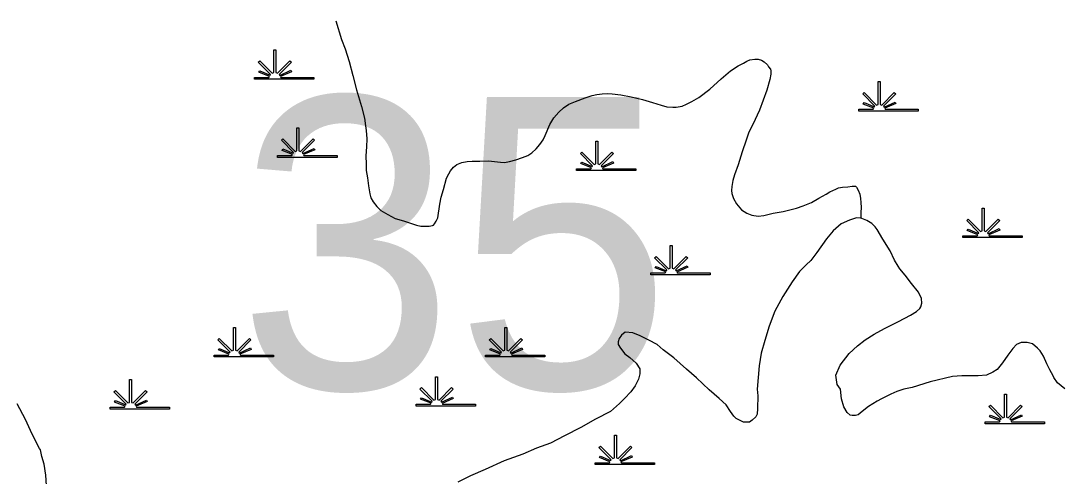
# Model space of a CAD drawing. Extents: x 2220236 to 2384410, y 720751 to 894131.
# Drawn here: x 2354215 to 2358025, y 843988 to 845651 of the extents above; entities that cross this region are included whole.
import ezdxf

# ---------------------------------------------------------------- set-up
doc = ezdxf.new("R2010")
doc.units = 0
doc.layers.add('Default', color=7, linetype='Continuous')

msp = doc.modelspace()

# ---------------------------------------------------------------- linework, layer by layer
at = {"layer": 'Default'}
for points in [[(2355366.5, 845651.1), (2355387.3, 845583), (2355399.9, 845549), (2355414.9, 845503), (2355428.8, 845451.7), (2355441.4, 845399.7), (2355460.4, 845338.2), (2355471, 845295.9), (2355475.1, 845268.2), (2355477.4, 845250.2), (2355479.6, 845220.1), (2355477.9, 845190.5), (2355476.6, 845158.3), (2355476.8, 845128.1), (2355477.2, 845104.2), (2355481.5, 845078.1), (2355485.7, 845048.7), (2355490.8, 845019.4), (2355494.4, 845004.8), (2355502.5, 844990.3), (2355516.7, 844972.8), (2355530.7, 844958.7), (2355556.6, 844943.3), (2355583.1, 844929.6), (2355613.3, 844920.3), (2355639.3, 844912.2), (2355661.6, 844904.3), (2355677.5, 844900.7), (2355693.6, 844900.7), (2355707.7, 844901.2), (2355719.4, 844903.4), (2355723.6, 844905.2), (2355727.4, 844909.3), (2355733.5, 844919.4), (2355739.3, 844931.1), (2355746.7, 844981.6), (2355751.9, 845007.1), (2355760, 845035.3), (2355771.4, 845076.2), (2355779.3, 845091.9), (2355785.1, 845103.6), (2355797, 845116.6), (2355808.8, 845125.9), (2355826.8, 845134.2), (2355846, 845137.3), (2355864.7, 845139.1), (2355892.6, 845139.2), (2355924.7, 845139.9), (2355967.9, 845135.1), (2355982.7, 845134), (2356001.6, 845137.1), (2356024.7, 845143), (2356048.6, 845151.5), (2356068.3, 845159.5), (2356082.7, 845169.3), (2356098.2, 845183.7), (2356112, 845200), (2356123.8, 845216), (2356131.6, 845232.7), (2356149.1, 845272.1), (2356162.8, 845296.3), (2356181.3, 845317.8), (2356198.4, 845333.2), (2356218.2, 845347.2), (2356242.1, 845357), (2356278, 845370), (2356303.9, 845378.6), (2356320.8, 845382.5), (2356339.7, 845385), (2356358.7, 845385.7), (2356375.9, 845384.8), (2356407.8, 845381.2), (2356445.9, 845373.5), (2356487, 845363.7), (2356524.2, 845353.1), (2356556.1, 845342.9), (2356576.4, 845337.2), (2356598.4, 845335.5), (2356610.2, 845336), (2356632.4, 845340.1), (2356648.2, 845346.7), (2356668.1, 845356.4), (2356693.8, 845370.6), (2356733.6, 845401.1), (2356775, 845439.5), (2356808.7, 845468.1), (2356836.5, 845486.3), (2356856.4, 845497), (2356868.3, 845503.4), (2356880.2, 845508.8), (2356898.1, 845511.2), (2356910.3, 845511.7), (2356922.2, 845507.9), (2356932.3, 845501.8), (2356944.6, 845490.1), (2356948.5, 845483.7), (2356954.8, 845474.1)], [(2356954.8, 845474.1), (2356956.7, 845468.3), (2356956.8, 845464.4), (2356956.8, 845456.1), (2356953.1, 845436.3), (2356941.5, 845398.1), (2356914.6, 845325.4), (2356891.1, 845272.9), (2356875.5, 845245.1), (2356865.9, 845215.1), (2356852.2, 845172.9), (2356836.8, 845124.7), (2356823.5, 845088.7), (2356817.8, 845068.1), (2356813.7, 845046.6), (2356812.1, 845031.7), (2356814.2, 845020.3), (2356820.5, 845002.5), (2356830.5, 844982.3), (2356848.8, 844961), (2356869, 844948.7), (2356887, 844941.3), (2356909.8, 844937.9), (2356931, 844939.8), (2356965.1, 844948.4), (2357001, 844954.8), (2357050.7, 844966.7), (2357074.7, 844975.2), (2357104.7, 844987.9), (2357132.2, 845003.8), (2357158.2, 845018.7), (2357172, 845026.8), (2357193.9, 845036.5), (2357203.9, 845041.2), (2357217.9, 845043.4), (2357237.9, 845044.9), (2357253.9, 845047.2), (2357259.8, 845047.4), (2357265.4, 845047), (2357270.1, 845043.9), (2357276.1, 845033.3), (2357282.3, 845018.2), (2357284.3, 845001.8), (2357285.9, 844987.1), (2357286.9, 844969.8), (2357285, 844951.6), (2357285.3, 844936.2), (2357285.2, 844930.3)], [(2357285.2, 844930.3), (2357269.4, 844931.3), (2357243.5, 844923.7), (2357213.6, 844909.3), (2357183.7, 844884.5), (2357160.3, 844854.6), (2357124.9, 844805.6), (2357103.1, 844776.1), (2357085.4, 844759.7), (2357061.5, 844735.1), (2357034.1, 844698.5), (2357000.9, 844644.6), (2356971.3, 844590.2), (2356950.2, 844535.9), (2356934.6, 844483.7), (2356921, 844437.8), (2356913.7, 844391.6), (2356906.8, 844305.3), (2356909, 844281.4), (2356907.6, 844235.4), (2356905.9, 844215), (2356902, 844205), (2356888, 844193), (2356878.2, 844185), (2356856.2, 844185.1), (2356830, 844198.8), (2356821.8, 844206.7), (2356809.6, 844224.2), (2356793.6, 844248.2), (2356767.3, 844271.7), (2356730.9, 844303), (2356684.2, 844347.1), (2356647.8, 844378.4), (2356601.4, 844419.8), (2356563.1, 844449.5), (2356540.6, 844469.2), (2356510.5, 844484.4), (2356478.3, 844500.2), (2356452.2, 844512.2), (2356424.3, 844513.7), (2356410.3, 844503.3), (2356402.5, 844491.5), (2356398.8, 844478.8), (2356398.9, 844469), (2356407, 844455.5), (2356423.2, 844435.5), (2356441.2, 844421.5), (2356463.7, 844400.4), (2356478, 844380.3), (2356478.1, 844362.3), (2356472.3, 844342.4), (2356460.5, 844318.2), (2356444.7, 844296.3), (2356421.1, 844271.3), (2356403.4, 844253.5), (2356369.8, 844224.9), (2356316.1, 844196.5), (2356262.3, 844165.7), (2356202.8, 844135.4), (2356151, 844108.7), (2356099.3, 844090.1), (2356049.6, 844069.1), (2355982, 844044.3), (2355912.1, 844011.9), (2355858.5, 843989), (2355812.9, 843965.8)], [(2357313.4, 844242.2), (2357289.8, 844224.2), (2357275.9, 844212.1), (2357265.8, 844210), (2357254, 844209.6), (2357246, 844211.5), (2357235.8, 844221), (2357223.5, 844241.1), (2357215, 844271), (2357210.7, 844305.3), (2357198.5, 844322.8), (2357194.1, 844357.1), (2357209.7, 844393.2), (2357243.1, 844435.6), (2357272.8, 844463.7), (2357300.8, 844486.2), (2357334.4, 844506.6), (2357372.3, 844526.9), (2357423.7, 844553.6), (2357467.4, 844576.1), (2357489.5, 844590.1), (2357501.2, 844600.4), (2357505.3, 844606.2), (2357509, 844620.4), (2357506.6, 844636.7), (2357496.5, 844660), (2357470.3, 844691.7), (2357447.7, 844722), (2357427.4, 844745.8), (2357421.4, 844755.4), (2357409, 844777.2), (2357392.9, 844811), (2357366.2, 844853.2), (2357345.7, 844888.5), (2357337.7, 844899), (2357325.4, 844910.6), (2357307.2, 844922.3), (2357289.2, 844929.8), (2357285.2, 844930.3)], [(2358030.9, 844307), (2358004.7, 844328.9), (2357990.4, 844348), (2357988.2, 844354.5), (2357975.8, 844376), (2357965.8, 844397.9), (2357953.5, 844425.9), (2357941.1, 844446.1), (2357930.9, 844455.5), (2357912.9, 844471.2), (2357892.9, 844476.9), (2357871, 844476.7), (2357854.9, 844468.8), (2357841, 844454.1), (2357823.3, 844430.4), (2357803.8, 844401.7), (2357784.1, 844378), (2357768.1, 844367.5), (2357744.2, 844357.6), (2357714.1, 844354.8), (2357684.3, 844354.2), (2357654.1, 844354.6), (2357620.4, 844351.6), (2357538.4, 844332.8), (2357472.7, 844312.1), (2357442.7, 844305.9), (2357416.8, 844297.3), (2357394.9, 844287.5), (2357361.1, 844270.4), (2357345.4, 844262.5), (2357329.4, 844252.7), (2357313.4, 844242.2)], [(2354312.1, 843681.3), (2354313.7, 843714.1), (2354316.7, 843784.2), (2354315.9, 843852.1), (2354313.4, 843906.1), (2354308.8, 843954.5), (2354306.3, 843992.2), (2354300, 844032), (2354291.6, 844060.5), (2354287.4, 844084), (2354283.2, 844089.7), (2354256.5, 844141.8), (2354232, 844194.9), (2354201.4, 844252.8)]]:
    msp.add_lwpolyline(points, dxfattribs=at)
for points in [[(2355068.8, 845444.7), (2355121.5, 845444.8), (2355123.5, 845448.4), (2355085.2, 845463.3), (2355088.1, 845468.4), (2355125.9, 845452.7), (2355127.5, 845455.6), (2355083, 845500.1), (2355088.2, 845505.2), (2355133.4, 845459.8), (2355139.8, 845462.1), (2355139.8, 845545.2), (2355147, 845545.2), (2355147, 845462.1), (2355153.3, 845459.8), (2355198.6, 845505.2), (2355203.8, 845500.1), (2355159.3, 845455.6), (2355161.3, 845452), (2355202.2, 845470.6), (2355204.7, 845465.5), (2355163.7, 845447.7), (2355165.3, 845444.8), (2355286.4, 845444.7), (2355286.4, 845437.6), (2355068.8, 845437.6)], [(2357278, 845328.6), (2357330.6, 845328.7), (2357332.6, 845332.3), (2357294.4, 845347.1), (2357297.3, 845352.3), (2357335, 845336.6), (2357336.6, 845339.4), (2357292.2, 845384), (2357297.3, 845389.1), (2357342.6, 845343.6), (2357348.9, 845346), (2357348.9, 845429.1), (2357356.2, 845429.1), (2357356.2, 845346), (2357362.5, 845343.6), (2357407.8, 845389.1), (2357412.9, 845384), (2357368.5, 845339.4), (2357370.5, 845335.8), (2357411.4, 845354.4), (2357413.8, 845349.4), (2357372.9, 845331.6), (2357374.5, 845328.7), (2357495.5, 845328.6), (2357495.5, 845321.5), (2357278, 845321.5)], [(2355153.3, 845159.5), (2355205.9, 845159.6), (2355207.9, 845163.2), (2355169.7, 845178), (2355172.6, 845183.2), (2355210.3, 845167.5), (2355211.9, 845170.3), (2355167.5, 845214.9), (2355172.6, 845220), (2355217.9, 845174.5), (2355224.2, 845176.9), (2355224.2, 845260), (2355231.5, 845260), (2355231.4, 845176.9), (2355237.8, 845174.5), (2355283.1, 845220), (2355288.2, 845214.9), (2355243.8, 845170.3), (2355245.8, 845166.7), (2355286.7, 845185.3), (2355289.1, 845180.3), (2355248.1, 845162.5), (2355249.7, 845159.6), (2355370.8, 845159.5), (2355370.8, 845152.4), (2355153.3, 845152.4)], [(2356246, 845111.1), (2356298.6, 845111.2), (2356300.6, 845114.8), (2356262.4, 845129.6), (2356265.3, 845134.8), (2356303, 845119.1), (2356304.6, 845121.9), (2356260.2, 845166.5), (2356265.3, 845171.6), (2356310.6, 845126.1), (2356316.9, 845128.5), (2356316.9, 845211.6), (2356324.2, 845211.6), (2356324.1, 845128.5), (2356330.5, 845126.1), (2356375.8, 845171.6), (2356380.9, 845166.5), (2356336.5, 845121.9), (2356338.5, 845118.3), (2356379.4, 845136.9), (2356381.8, 845131.9), (2356340.9, 845114.1), (2356342.5, 845111.2), (2356463.5, 845111.1), (2356463.5, 845104), (2356246, 845104)], [(2357658.2, 844866.4), (2357710.9, 844866.5), (2357712.9, 844870.1), (2357674.6, 844885), (2357677.5, 844890.1), (2357715.2, 844874.4), (2357716.8, 844877.3), (2357672.4, 844921.8), (2357677.5, 844926.9), (2357722.8, 844881.5), (2357729.2, 844883.9), (2357729.2, 844966.9), (2357736.4, 844966.9), (2357736.4, 844883.9), (2357742.7, 844881.5), (2357788, 844926.9), (2357793.2, 844921.8), (2357748.7, 844877.3), (2357750.7, 844873.7), (2357791.6, 844892.3), (2357794.1, 844887.2), (2357753.1, 844869.4), (2357754.7, 844866.5), (2357875.7, 844866.4), (2357875.7, 844859.3), (2357658.2, 844859.3)], [(2356517.6, 844730.5), (2356570.2, 844730.6), (2356572.2, 844734.2), (2356534, 844749), (2356536.9, 844754.2), (2356574.6, 844738.5), (2356576.2, 844741.3), (2356531.8, 844785.9), (2356536.9, 844791), (2356582.2, 844745.5), (2356588.5, 844747.9), (2356588.5, 844831), (2356595.8, 844831), (2356595.7, 844747.9), (2356602.1, 844745.5), (2356647.4, 844791), (2356652.5, 844785.9), (2356608.1, 844741.3), (2356610.1, 844737.7), (2356651, 844756.3), (2356653.4, 844751.3), (2356612.4, 844733.5), (2356614.1, 844730.6), (2356735.1, 844730.5), (2356735.1, 844723.4), (2356517.6, 844723.4)], [(2354921.1, 844430.5), (2354973.7, 844430.6), (2354975.7, 844434.2), (2354937.5, 844449.1), (2354940.4, 844454.2), (2354978.1, 844438.5), (2354979.7, 844441.4), (2354935.3, 844485.9), (2354940.4, 844491), (2354985.7, 844445.6), (2354992, 844448), (2354992, 844531), (2354999.3, 844531), (2354999.2, 844448), (2355005.6, 844445.6), (2355050.9, 844491), (2355056, 844485.9), (2355011.6, 844441.4), (2355013.6, 844437.8), (2355054.5, 844456.4), (2355056.9, 844451.3), (2355015.9, 844433.5), (2355017.6, 844430.6), (2355138.6, 844430.5), (2355138.6, 844423.4), (2354921.1, 844423.4)], [(2355913.2, 844430.5), (2355965.8, 844430.6), (2355967.8, 844434.2), (2355929.5, 844449.1), (2355932.4, 844454.2), (2355970.2, 844438.5), (2355971.8, 844441.4), (2355927.3, 844485.9), (2355932.5, 844491), (2355977.7, 844445.6), (2355984.1, 844448), (2355984.1, 844531), (2355991.3, 844531), (2355991.3, 844448), (2355997.6, 844445.6), (2356042.9, 844491), (2356048.1, 844485.9), (2356003.6, 844441.4), (2356005.6, 844437.8), (2356046.5, 844456.4), (2356049, 844451.3), (2356008, 844433.5), (2356009.6, 844430.6), (2356130.7, 844430.5), (2356130.7, 844423.4), (2355913.2, 844423.4)], [(2355659.9, 844250.9), (2355712.5, 844251), (2355714.5, 844254.6), (2355676.2, 844269.5), (2355679.1, 844274.6), (2355716.9, 844258.9), (2355718.5, 844261.8), (2355674, 844306.3), (2355679.2, 844311.5), (2355724.5, 844266), (2355730.8, 844268.4), (2355730.8, 844351.4), (2355738, 844351.4), (2355738, 844268.4), (2355744.3, 844266), (2355789.7, 844311.5), (2355794.8, 844306.3), (2355750.4, 844261.8), (2355752.4, 844258.2), (2355793.2, 844276.8), (2355795.7, 844271.7), (2355754.7, 844253.9), (2355756.3, 844251), (2355877.4, 844250.9), (2355877.4, 844243.8), (2355659.9, 844243.8)], [(2354541.2, 844240.4), (2354593.8, 844240.4), (2354595.8, 844244), (2354557.5, 844258.9), (2354560.4, 844264.1), (2354598.2, 844248.3), (2354599.8, 844251.2), (2354555.3, 844295.8), (2354560.5, 844300.9), (2354605.7, 844255.4), (2354612.1, 844257.8), (2354612.1, 844340.9), (2354619.3, 844340.9), (2354619.3, 844257.8), (2354625.6, 844255.4), (2354670.9, 844300.9), (2354676.1, 844295.8), (2354631.6, 844251.2), (2354633.6, 844247.6), (2354674.5, 844266.2), (2354677, 844261.2), (2354636, 844243.4), (2354637.6, 844240.4), (2354758.7, 844240.4), (2354758.7, 844233.3), (2354541.2, 844233.3)], [(2357739.7, 844186.8), (2357792.3, 844186.9), (2357794.3, 844190.5), (2357756.1, 844205.3), (2357759, 844210.5), (2357796.7, 844194.8), (2357798.3, 844197.6), (2357753.9, 844242.2), (2357759, 844247.3), (2357804.3, 844201.8), (2357810.6, 844204.2), (2357810.6, 844287.3), (2357817.9, 844287.3), (2357817.9, 844204.2), (2357824.2, 844201.8), (2357869.5, 844247.3), (2357874.6, 844242.2), (2357830.2, 844197.6), (2357832.2, 844194), (2357873.1, 844212.6), (2357875.5, 844207.6), (2357834.6, 844189.8), (2357836.2, 844186.9), (2357957.2, 844186.8), (2357957.2, 844179.7), (2357739.7, 844179.7)], [(2356313.9, 844037.3), (2356366.5, 844037.3), (2356368.5, 844040.9), (2356330.3, 844055.8), (2356333.2, 844061), (2356370.9, 844045.2), (2356372.5, 844048.1), (2356328.1, 844092.7), (2356333.2, 844097.8), (2356378.5, 844052.3), (2356384.8, 844054.7), (2356384.8, 844137.8), (2356392.1, 844137.8), (2356392, 844054.7), (2356398.4, 844052.3), (2356443.7, 844097.8), (2356448.8, 844092.7), (2356404.4, 844048.1), (2356406.4, 844044.5), (2356447.3, 844063.1), (2356449.7, 844058.1), (2356408.7, 844040.3), (2356410.4, 844037.3), (2356531.4, 844037.3), (2356531.4, 844030.2), (2356313.9, 844030.2)]]:
    msp.add_lwpolyline(points, close=True, dxfattribs=at)

# ---------------------------------------------------------------- texts
msp.add_text('35', height=1066.27, dxfattribs=at).set_placement((2355007.2, 844307))

doc.saveas('drawing.dxf')
